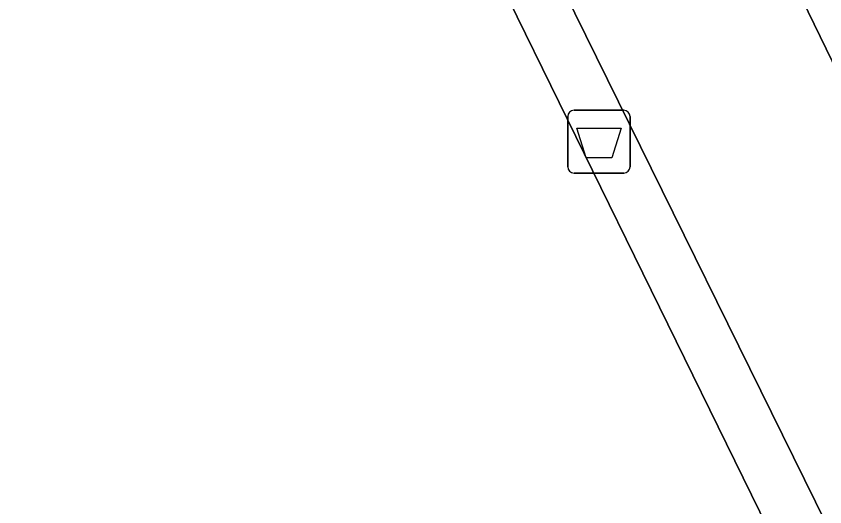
# Model space of a CAD drawing. Extents: x 160455 to 162082, y 388339 to 389736.
# Drawn here: x 160942.82 to 160955.69, y 388866.73 to 388874.54 of the extents above; entities that cross this region are included whole.
import ezdxf

# ---------------------------------------------------------------- set-up
doc = ezdxf.new("R2010")
doc.units = 0
for name, color, linetype in [('IMGEO_Afvalbak', 7, 'Continuous'), ('IMGEO_Pand', 7, 'Continuous'), ('IMGEO_Voetpad_open', 7, 'Continuous')]:
    doc.layers.add(name, color=color, linetype=linetype)

msp = doc.modelspace()

# ---------------------------------------------------------------- linework, layer by layer
at = {"layer": 'IMGEO_Afvalbak'}
for p, q in [((160951.7, 388873.04), (160952.49, 388873.04)), ((160952.49, 388873.04), (160951.7, 388873.04)), ((160951.6, 388872.14), (160951.6, 388872.94)), ((160951.6, 388872.94), (160951.6, 388872.14)), ((160952.59, 388872.94), (160952.59, 388872.14)), ((160952.59, 388872.14), (160952.59, 388872.94)), ((160952.49, 388872.04), (160951.7, 388872.04)), ((160951.7, 388872.04), (160952.49, 388872.04))]:
    msp.add_line(p, q, dxfattribs=at)
msp.add_lwpolyline([(160951.743, 388872.754), (160952.447, 388872.754), (160952.298, 388872.284), (160951.892, 388872.284), (160951.743, 388872.754)], dxfattribs=at)
for centre, start, end in [((160951.7, 388872.94), 90, 180), ((160951.7, 388872.94), 90, 180), ((160952.49, 388872.94), 0, 90), ((160952.49, 388872.94), 360, 90), ((160951.7, 388872.14), 180, 270), ((160951.7, 388872.14), 180, 270), ((160952.49, 388872.14), 270, 0), ((160952.49, 388872.14), 270, 0)]:
    msp.add_arc(centre, 0.1, start, end, dxfattribs=at)
at = {"layer": 'IMGEO_Pand'}
msp.add_lwpolyline([(160946.404, 388883.487), (160945.527, 388885.278), (160948.262, 388886.604), (160943.082, 388897.181), (160942.472, 388898.428), (160942.027, 388899.36), (160941.582, 388900.27), (160936.655, 388897.846), (160932.67, 388906.09), (160912.86, 388896.392), (160935.895, 388849.326), (160936.395, 388848.304), (160945.056, 388852.538), (160946.265, 388853.123), (160947.36, 388853.658), (160948.706, 388850.914), (160952.208, 388852.636), (160953.666, 388853.353), (160959.714, 388856.328)], close=True, dxfattribs=at)
at = {"layer": 'IMGEO_Voetpad_open'}
for points in [[(160947.014, 388884.131), (160951.4, 388886.278), (160945.5, 388898.364), (160943.082, 388897.181), (160948.262, 388886.604), (160945.527, 388885.278), (160946.404, 388883.487), (160959.714, 388856.328), (160962.843, 388849.98), (160968.804, 388837.789), (160969.631, 388838.199)], [(160955.917, 388876.08), (160954.941, 388875.6), (160956.869, 388871.643), (160957.838, 388872.115)]]:
    msp.add_lwpolyline(points, close=True, dxfattribs=at)
msp.add_lwpolyline([(160978.413, 388827.493), (160971.593, 388841.435), (160966.856, 388851.087), (160962.94, 388859.194), (160960.29, 388864.629), (160958.323, 388868.654), (160956.869, 388871.643), (160954.941, 388875.6), (160952.64, 388880.307), (160952.119, 388881.376), (160953.466, 388882.047), (160951.4, 388886.278), (160947.014, 388884.131), (160969.631, 388838.199), (160972.262, 388839.513), (160994.015, 388795.086)], dxfattribs=at)

doc.saveas('drawing.dxf')
